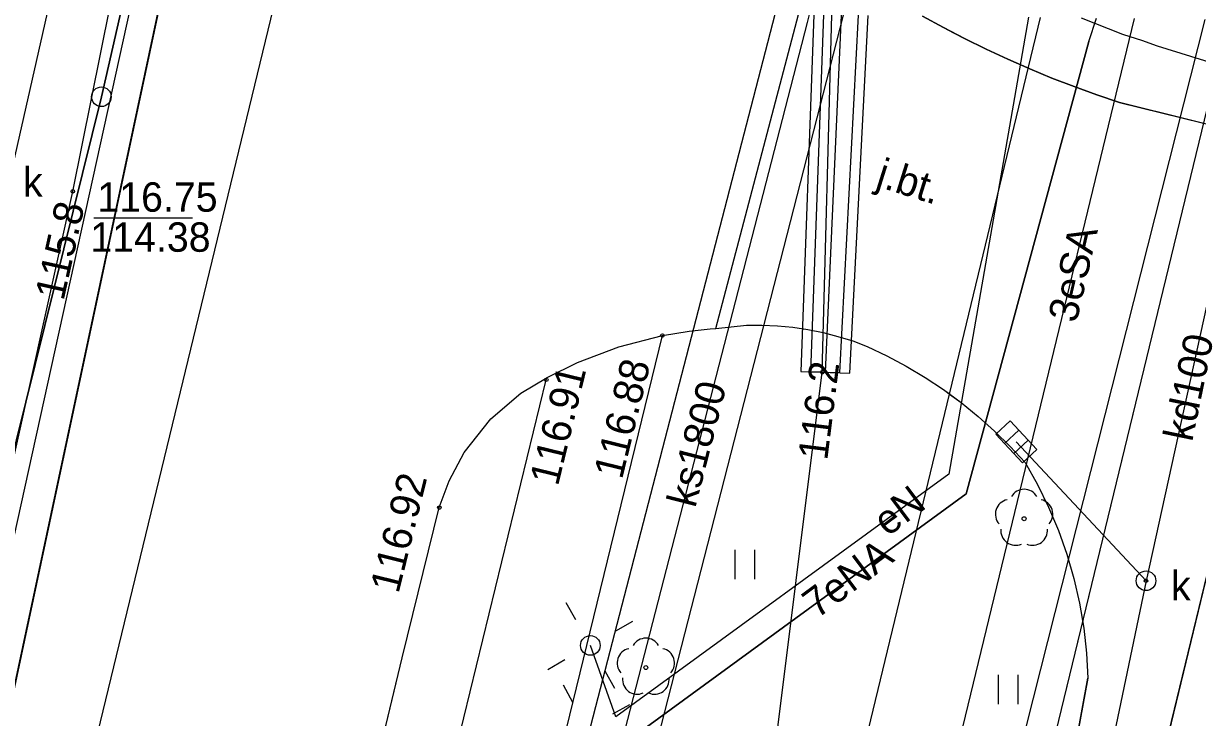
# Model space of a CAD drawing. Extents: x 6424617 to 6425697, y 5665845 to 5667190.
# Drawn here: x 6425398.86 to 6425428.81, y 5666545.42 to 5666563.12 of the extents above; entities that cross this region are included whole.
import ezdxf

# ---------------------------------------------------------------- set-up
doc = ezdxf.new("R2010")
doc.units = 0
for name, color, linetype in [('Warstwa 1', 7, 'Continuous'), ('Warstwa 10', 7, 'Continuous'), ('Warstwa 11', 7, 'Continuous'), ('Warstwa 12', 7, 'Continuous'), ('Warstwa 13', 7, 'Continuous'), ('Warstwa 14', 7, 'Continuous'), ('Warstwa 15', 7, 'Continuous'), ('Warstwa 2', 7, 'Continuous'), ('Warstwa 25', 7, 'Continuous'), ('Warstwa 4', 7, 'Continuous'), ('Warstwa 5', 7, 'Continuous'), ('Warstwa 6', 7, 'Continuous'), ('Warstwa 61', 7, 'Continuous'), ('Warstwa 8', 7, 'Continuous'), ('Warstwa 9', 7, 'Continuous')]:
    doc.layers.add(name, color=color, linetype=linetype)

msp = doc.modelspace()

# ---------------------------------------------------------------- linework, layer by layer
at = {"layer": 'Warstwa 1'}
for p, q in [((6425400.851, 5666561.248), (6425407.267, 5666589.052)), ((6425400.851, 5666561.248), (6425407.267, 5666589.052)), ((6425390.68, 5666508.89), (6425407.73, 5666588.9)), ((6425390.68, 5666508.89), (6425407.73, 5666588.9)), ((6425410.054, 5666482.642), (6425433.754, 5666580.312)), ((6425410.054, 5666482.642), (6425433.754, 5666580.312)), ((6425412.836, 5666481.999), (6425436.256, 5666578.862)), ((6425412.836, 5666481.999), (6425436.256, 5666578.862)), ((6425393.198, 5666530.378), (6425400.851, 5666561.248)), ((6425393.198, 5666530.378), (6425400.851, 5666561.248))]:
    msp.add_line(p, q, dxfattribs=at)
at = {"layer": 'Warstwa 10'}
msp.add_lwpolyline([(6425408.526, 5666486.136), (6425415.189, 5666513.682), (6425415.8, 5666514.595), (6425416.059, 5666515.322), (6425416.046, 5666515.972), (6425415.903, 5666516.524), (6425415.527, 5666516.858), (6425414.977, 5666516.815), (6425414.617, 5666516.009), (6425414.558, 5666515.29), (6425414.733, 5666514.858), (6425415.232, 5666514.782), (6425415.536, 5666515.098), (6425427.199, 5666563.24)], dxfattribs=at)
msp.add_circle((6425400.851, 5666561.248), 0.25, dxfattribs=at)
msp.add_circle((6425400.851, 5666561.248), 0.25, dxfattribs=at)
at = {"layer": 'Warstwa 11'}
for centre in [(6425424.386, 5666550.488), (6425414.738, 5666546.691)]:
    msp.add_circle(centre, 0.05, dxfattribs=at)
for centre, start, end in [((6425424.386, 5666550.863), 30.1471, 149.8529), ((6425424.029, 5666550.604), 102.1471, 221.8529), ((6425424.743, 5666550.604), 318.1471, 77.8529), ((6425424.166, 5666550.185), 174.1471, 293.8529), ((6425424.606, 5666550.185), 246.1471, 5.8529), ((6425414.738, 5666547.066), 30.1471, 149.8529), ((6425414.381, 5666546.807), 102.1471, 221.8529), ((6425415.095, 5666546.807), 318.1471, 77.8529), ((6425414.518, 5666546.388), 174.1471, 293.8529), ((6425414.958, 5666546.388), 246.1471, 5.8529)]:
    msp.add_arc(centre, 0.375, start, end, dxfattribs=at)
at = {"layer": 'Warstwa 12'}
for points in [[(6425398.31, 5666558.26), (6425398.45, 5666558.84), (6425399.522, 5666563.574)], [(6425356.9, 5666527.18), (6425356.599, 5666523.164), (6425382.059, 5666516.809), (6425390.836, 5666515.826), (6425391.397, 5666519.246), (6425391.071, 5666519.861), (6425391.179, 5666521.093), (6425391.943, 5666521.974), (6425400.124, 5666558.836), (6425401.078, 5666563.555)], [(6425424.798, 5666563.269), (6425407.429, 5666491.384), (6425382.182, 5666389.031), (6425381.68, 5666386.39)], [(6425407.053, 5666520.958), (6425418.038, 5666563.351)], [(6425419.768, 5666563.33), (6425408.806, 5666520.576)], [(6425424.494, 5666563.273), (6425422.467, 5666551.627), (6425413.972, 5666545.439), (6425413.323, 5666547.257)], [(6425419.239, 5666554.223), (6425418.943, 5666554.234), (6425419.277, 5666563.335)], [(6425419.239, 5666554.223), (6425419.478, 5666563.333)], [(6425419.239, 5666554.223), (6425419.689, 5666554.213), (6425420.158, 5666563.325)], [(6425425.841, 5666563.257), (6425426.893, 5666562.844), (6425427.082, 5666562.782), (6425427.381, 5666562.688), (6425427.779, 5666562.543), (6425429.234, 5666562.096)], [(6425428.997, 5666563.219), (6425416.238, 5666512.78), (6425403.639, 5666459.878), (6425390.212, 5666406.396)], [(6425414.219, 5666544.781), (6425422.911, 5666551.121), (6425426.036, 5666562.658), (6425426.235, 5666563.252)], [(6425429.928, 5666559.967), (6425427.495, 5666548.906)], [(6425411.306, 5666515.732), (6425411.764, 5666516.356), (6425413.937, 5666524.503), (6425415.733, 5666532.279), (6425417.912, 5666543.598), (6425419.239, 5666554.223)], [(6425427.495, 5666548.906), (6425424.187, 5666552.446)], [(6425427.495, 5666548.906), (6425420.648, 5666516.087), (6425428.542, 5666514.711)]]:
    msp.add_lwpolyline(points, dxfattribs=at)
at = {"layer": 'Warstwa 14'}
msp.add_lwpolyline([(6425403.179, 5666558.151), (6425400.658, 5666558.151)], dxfattribs=at)
for centre in [(6425400.124, 5666558.836), (6425419.239, 5666554.223), (6425427.495, 5666548.906)]:
    msp.add_circle(centre, 0.045, dxfattribs=at)
at = {"layer": 'Warstwa 2'}
msp.add_lwpolyline([(6425342.431, 5666314.245), (6425342.9, 5666316.26), (6425351.432, 5666353.898), (6425342.677, 5666355.997), (6425354.705, 5666404.396), (6425364.488, 5666402.728), (6425382.828, 5666478.302), (6425401.605, 5666563.549)], dxfattribs=at)
msp.add_circle((6425413.323, 5666547.257), 0.25, dxfattribs=at)
at = {"layer": 'Warstwa 25'}
for centre in [(6425415.16, 5666555.16), (6425412.2, 5666554.03), (6425409.47, 5666550.77)]:
    msp.add_circle(centre, 0.045, dxfattribs=at)
at = {"layer": 'Warstwa 4'}
for p, q in [((6425423.885, 5666552.404), (6425424.251, 5666552.744)), ((6425424.123, 5666552.148), (6425424.489, 5666552.488))]:
    msp.add_line(p, q, dxfattribs=at)
msp.add_lwpolyline([(6425424.343, 5666551.909), (6425423.664, 5666552.643), (6425424.031, 5666552.983), (6425424.71, 5666552.249)], close=True, dxfattribs=at)
for points in [[(6425412.952, 5666547.909), (6425412.704, 5666548.343)], [(6425413.975, 5666547.628), (6425414.409, 5666547.876)], [(6425412.671, 5666546.886), (6425412.237, 5666546.638)], [(6425413.694, 5666546.605), (6425413.942, 5666546.171)], [(6425412.877, 5666545.805), (6425412.636, 5666546.243)], [(6425413.895, 5666545.509), (6425414.333, 5666545.75)]]:
    msp.add_lwpolyline(points, dxfattribs=at)
msp.add_circle((6425427.495, 5666548.906), 0.25, dxfattribs=at)
at = {"layer": 'Warstwa 5'}
for p, q in [((6425415.16, 5666555.16), (6425415.84, 5666555.273)), ((6425415.84, 5666555.273), (6425416.376, 5666555.329)), ((6425416.376, 5666555.329), (6425416.52, 5666555.34)), ((6425416.52, 5666555.34), (6425417.306, 5666555.423)), ((6425417.306, 5666555.423), (6425417.7, 5666555.426)), ((6425417.7, 5666555.426), (6425418.092, 5666555.409)), ((6425418.092, 5666555.409), (6425418.484, 5666555.372)), ((6425418.484, 5666555.372), (6425418.873, 5666555.314)), ((6425418.873, 5666555.314), (6425419.258, 5666555.236)), ((6425419.258, 5666555.236), (6425419.639, 5666555.138)), ((6425405.64, 5666516.17), (6425415.16, 5666555.16)), ((6425419.639, 5666555.138), (6425420.014, 5666555.02)), ((6425420.014, 5666555.02), (6425420.383, 5666554.883)), ((6425420.383, 5666554.883), (6425420.888, 5666554.642)), ((6425420.888, 5666554.642), (6425421.381, 5666554.378)), ((6425421.381, 5666554.378), (6425421.861, 5666554.09)), ((6425421.861, 5666554.09), (6425422.327, 5666553.78)), ((6425422.327, 5666553.78), (6425422.54, 5666553.623)), ((6425422.54, 5666553.623), (6425422.777, 5666553.449)), ((6425422.777, 5666553.449), (6425423.212, 5666553.096)), ((6425423.212, 5666553.096), (6425423.63, 5666552.724)), ((6425423.63, 5666552.724), (6425424.029, 5666552.332)), ((6425424.029, 5666552.332), (6425424.41, 5666551.922)), ((6425424.41, 5666551.922), (6425424.727, 5666551.361)), ((6425424.727, 5666551.361), (6425425.01, 5666550.783)), ((6425425.01, 5666550.783), (6425425.26, 5666550.189)), ((6425425.26, 5666550.189), (6425425.476, 5666549.582)), ((6425417.015, 5666548.946), (6425417.015, 5666549.696)), ((6425417.515, 5666548.946), (6425417.515, 5666549.696)), ((6425425.476, 5666549.582), (6425425.656, 5666548.964)), ((6425425.656, 5666548.964), (6425425.8, 5666548.336)), ((6425425.8, 5666548.336), (6425425.908, 5666547.701)), ((6425425.908, 5666547.701), (6425425.98, 5666547.061)), ((6425425.98, 5666547.061), (6425426.014, 5666546.418)), ((6425423.732, 5666545.756), (6425423.732, 5666546.506)), ((6425424.232, 5666545.756), (6425424.232, 5666546.506)), ((6425423.116, 5666530.674), (6425426.014, 5666546.418))]:
    msp.add_line(p, q, dxfattribs=at)
at = {"layer": 'Warstwa 6'}
for points in [[(6425352.06, 5666353.98), (6425364.93, 5666402.71), (6425390.68, 5666508.89), (6425407.73, 5666588.9), (6425429.67, 5666678.16), (6425441.06, 5666708.4), (6425451.88, 5666727.39), (6425465.93, 5666741.65), (6425473.47, 5666747.98), (6425474.6, 5666748.65), (6425522.252, 5666945.035)], [(6425471.236, 5666853.116), (6425454.155, 5666782.149), (6425453.13, 5666778.441), (6425450.35, 5666766.844), (6425449.817, 5666764.101), (6425447.915, 5666756.464), (6425424.332, 5666659.157), (6425420.309, 5666643.115), (6425407.267, 5666589.052), (6425400.851, 5666561.248), (6425393.198, 5666530.378), (6425392.009, 5666527.133), (6425381.456, 5666483.847), (6425377.52, 5666465.123), (6425363.818, 5666408.694), (6425353.441, 5666367.596)], [(6425353.441, 5666367.596), (6425363.818, 5666408.694), (6425377.52, 5666465.123), (6425381.456, 5666483.847), (6425392.009, 5666527.133), (6425393.198, 5666530.378), (6425400.851, 5666561.248), (6425407.267, 5666589.052), (6425348.172, 5666604.865), (6425360.791, 5666657.874), (6425420.309, 5666643.115), (6425424.332, 5666659.157), (6425447.915, 5666756.464), (6425449.817, 5666764.101), (6425450.35, 5666766.844), (6425453.13, 5666778.441), (6425454.155, 5666782.149), (6425437.407, 5666792.342), (6425392.62, 5666819.33)], [(6425386.659, 5666386.227), (6425410.054, 5666482.642), (6425433.754, 5666580.312), (6425463.303, 5666702.097), (6425474.6, 5666748.65), (6425473.47, 5666747.98), (6425465.93, 5666741.65), (6425451.88, 5666727.39), (6425441.06, 5666708.4), (6425429.67, 5666678.16), (6425407.73, 5666588.9), (6425390.68, 5666508.89), (6425364.93, 5666402.71), (6425352.06, 5666353.98)], [(6425456.703, 5666531.501), (6425459.304, 5666543.782), (6425462.987, 5666543.257), (6425466.579, 5666542.746), (6425468.099, 5666550.832), (6425426.818, 5666561.105), (6425426.239, 5666561.299), (6425425.664, 5666561.506), (6425425.094, 5666561.725), (6425424.53, 5666561.957), (6425423.97, 5666562.202), (6425423.417, 5666562.46), (6425422.869, 5666562.73), (6425422.328, 5666563.012), (6425421.793, 5666563.306)], [(6425399.23, 5666508.36), (6425401.42, 5666517.38), (6425403.96, 5666527.93), (6425408.52, 5666546.94), (6425409.47, 5666550.77), (6425409.719, 5666551.454), (6425410.105, 5666552.174), (6425410.782, 5666553.031), (6425411.549, 5666553.686), (6425412.22, 5666554.09), (6425412.998, 5666554.474), (6425414.046, 5666554.872), (6425415.16, 5666555.16), (6425415.84, 5666555.273), (6425416.376, 5666555.329)], [(6425416.376, 5666555.329), (6425416.52, 5666555.34), (6425417.306, 5666555.423), (6425417.7, 5666555.426), (6425418.092, 5666555.409), (6425418.484, 5666555.372), (6425418.873, 5666555.314), (6425419.258, 5666555.236), (6425419.639, 5666555.138), (6425420.014, 5666555.02), (6425420.383, 5666554.883), (6425420.888, 5666554.642), (6425421.381, 5666554.378), (6425421.861, 5666554.09), (6425422.327, 5666553.78), (6425422.777, 5666553.449), (6425423.212, 5666553.096), (6425423.63, 5666552.724), (6425424.029, 5666552.332), (6425424.41, 5666551.922), (6425424.727, 5666551.361), (6425425.01, 5666550.783), (6425425.26, 5666550.189), (6425425.476, 5666549.582), (6425425.656, 5666548.964), (6425425.8, 5666548.336), (6425425.908, 5666547.701), (6425425.98, 5666547.061), (6425426.014, 5666546.418), (6425423.116, 5666530.674)]]:
    msp.add_lwpolyline(points, dxfattribs=at)
for points in [[(6425433.754, 5666580.312), (6425436.256, 5666578.862), (6425412.836, 5666481.999), (6425410.054, 5666482.642)], [(6425412.836, 5666481.999), (6425414.841, 5666481.544), (6425426.498, 5666478.714), (6425446.546, 5666561.317), (6425434.889, 5666564.147), (6425438.183, 5666577.748), (6425436.256, 5666578.862)]]:
    msp.add_lwpolyline(points, close=True, dxfattribs=at)
at = {"layer": 'Warstwa 61'}
for points in [[(6425418.903, 5666563.341), (6425418.852, 5666563.142), (6425407.93, 5666520.767), (6425407.753, 5666519.862), (6425407.572, 5666518.978), (6425396.839, 5666471.928), (6425396.703, 5666471.243), (6425396.496, 5666470.567), (6425385.286, 5666423.635), (6425385.173, 5666423.021)], [(6425419.717, 5666563.33), (6425419.316, 5666554.222)]]:
    msp.add_lwpolyline(points, dxfattribs=at)
at = {"layer": 'Warstwa 8'}
for p, q in [((6425380.18, 5666460.18), (6425405.241, 5666563.505)), ((6425416.52, 5666555.34), (6425418.634, 5666563.343)), ((6425416.52, 5666555.34), (6425418.634, 5666563.343)), ((6425421.793, 5666563.306), (6425422.328, 5666563.012)), ((6425422.328, 5666563.012), (6425422.598, 5666562.871)), ((6425422.598, 5666562.871), (6425422.869, 5666562.73)), ((6425422.869, 5666562.73), (6425423.417, 5666562.46)), ((6425423.417, 5666562.46), (6425423.97, 5666562.202)), ((6425423.97, 5666562.202), (6425424.53, 5666561.957)), ((6425424.53, 5666561.957), (6425425.094, 5666561.725)), ((6425425.094, 5666561.725), (6425425.664, 5666561.506)), ((6425425.664, 5666561.506), (6425426.239, 5666561.299)), ((6425426.239, 5666561.299), (6425426.818, 5666561.105)), ((6425426.818, 5666561.105), (6425468.099, 5666550.832)), ((6425415.16, 5666555.16), (6425415.84, 5666555.273)), ((6425415.84, 5666555.273), (6425416.376, 5666555.329)), ((6425416.376, 5666555.329), (6425416.52, 5666555.34)), ((6425416.52, 5666555.34), (6425417.306, 5666555.423)), ((6425417.306, 5666555.423), (6425417.7, 5666555.426)), ((6425417.7, 5666555.426), (6425418.092, 5666555.409)), ((6425418.092, 5666555.409), (6425418.484, 5666555.372)), ((6425418.484, 5666555.372), (6425418.873, 5666555.314)), ((6425418.873, 5666555.314), (6425419.258, 5666555.236)), ((6425419.258, 5666555.236), (6425419.639, 5666555.138)), ((6425412.998, 5666554.474), (6425414.046, 5666554.872)), ((6425414.046, 5666554.872), (6425415.16, 5666555.16)), ((6425419.639, 5666555.138), (6425420.014, 5666555.02)), ((6425420.014, 5666555.02), (6425420.383, 5666554.883)), ((6425420.383, 5666554.883), (6425420.888, 5666554.642)), ((6425420.888, 5666554.642), (6425421.381, 5666554.378)), ((6425412.22, 5666554.09), (6425412.998, 5666554.474)), ((6425421.381, 5666554.378), (6425421.861, 5666554.09)), ((6425411.549, 5666553.686), (6425412.22, 5666554.09)), ((6425421.861, 5666554.09), (6425422.327, 5666553.78)), ((6425410.782, 5666553.031), (6425411.549, 5666553.686)), ((6425422.327, 5666553.78), (6425422.54, 5666553.623)), ((6425422.54, 5666553.623), (6425422.777, 5666553.449)), ((6425422.777, 5666553.449), (6425423.212, 5666553.096)), ((6425423.212, 5666553.096), (6425423.63, 5666552.724)), ((6425410.105, 5666552.174), (6425410.782, 5666553.031)), ((6425423.63, 5666552.724), (6425424.029, 5666552.332)), ((6425424.029, 5666552.332), (6425424.41, 5666551.922)), ((6425409.719, 5666551.454), (6425410.105, 5666552.174)), ((6425424.41, 5666551.922), (6425424.727, 5666551.361)), ((6425409.47, 5666550.77), (6425409.719, 5666551.454)), ((6425424.727, 5666551.361), (6425425.01, 5666550.783)), ((6425408.52, 5666546.94), (6425409.47, 5666550.77)), ((6425425.01, 5666550.783), (6425425.26, 5666550.189)), ((6425425.26, 5666550.189), (6425425.476, 5666549.582)), ((6425425.476, 5666549.582), (6425425.656, 5666548.964)), ((6425425.656, 5666548.964), (6425425.8, 5666548.336)), ((6425425.8, 5666548.336), (6425425.908, 5666547.701)), ((6425425.908, 5666547.701), (6425425.98, 5666547.061)), ((6425403.96, 5666527.93), (6425408.52, 5666546.94)), ((6425425.98, 5666547.061), (6425426.014, 5666546.418)), ((6425423.116, 5666530.674), (6425426.014, 5666546.418))]:
    msp.add_line(p, q, dxfattribs=at)
for points in [[(6425419.026, 5666563.338), (6425418.693, 5666554.243), (6425419.939, 5666554.2), (6425420.408, 5666563.322)], [(6425426.036, 5666562.658), (6425422.911, 5666551.121), (6425414.219, 5666544.781), (6425413.902, 5666542.95), (6425412.675, 5666533.274), (6425412.329, 5666530.338), (6425411.325, 5666522.519), (6425411.212, 5666521.461), (6425411.313, 5666520.709), (6425411.416, 5666520.148), (6425411.4, 5666519.618), (6425411.292, 5666518.95), (6425411.046, 5666518.433), (6425410.711, 5666518.057), (6425410.276, 5666517.642), (6425409.932, 5666517.316), (6425409.748, 5666516.998), (6425409.593, 5666516.56), (6425408.813, 5666514.069), (6425407.679, 5666510.413)]]:
    msp.add_lwpolyline(points, dxfattribs=at)
at = {"layer": 'Warstwa 9'}
for p, q in [((6425405.64, 5666516.17), (6425415.16, 5666555.16)), ((6425412.998, 5666554.474), (6425414.046, 5666554.872)), ((6425414.046, 5666554.872), (6425415.16, 5666555.16)), ((6425412.22, 5666554.09), (6425412.998, 5666554.474)), ((6425403.12, 5666516.8), (6425412.2, 5666554.03)), ((6425412.2, 5666554.03), (6425412.22, 5666554.09))]:
    msp.add_line(p, q, dxfattribs=at)

# ---------------------------------------------------------------- texts
at = {"layer": 'Warstwa 11'}
msp.add_text('3eSA', height=0.75, rotation=77.0628, dxfattribs=at).set_placement((6425425.721, 5666555.46))
at = {"layer": 'Warstwa 13'}
for s, rotation, p in [('kd100', 78.2832, (6425428.67, 5666552.43)), ('ks1800', 75.619, (6425415.998, 5666550.742)), ('eN', 36.761, (6425420.903, 5666550.016)), ('7eNA', 36.8011, (6425419.102, 5666547.922))]:
    msp.add_text(s, height=0.75, rotation=rotation, dxfattribs=at).set_placement(p)
at = {"layer": 'Warstwa 14'}
for s, rotation, p in [('115.8', 77.4868, (6425399.885, 5666556.025)), ('116.2', 82.8783, (6425419.364, 5666551.959))]:
    msp.add_text(s, height=0.75, rotation=rotation, dxfattribs=at).set_placement(p)
msp.add_text('114.38', height=0.75, dxfattribs=at).set_placement((6425400.569, 5666557.295))
at = {"layer": 'Warstwa 15'}
msp.add_text('116.75', height=0.75, dxfattribs=at).set_placement((6425400.748, 5666558.316))
at = {"layer": 'Warstwa 25'}
for s, rotation, p in [('116.88', 76.2263, (6425414.129, 5666551.469)), ('116.91', 76.2951, (6425412.495, 5666551.298)), ('116.92', 76.0716, (6425408.427, 5666548.556))]:
    msp.add_text(s, height=0.75, rotation=rotation, dxfattribs=at).set_placement(p)
at = {"layer": 'Warstwa 5'}
for p in [(6425398.851, 5666558.7), (6425428.132, 5666548.408)]:
    msp.add_text('k', height=0.75, dxfattribs=at).set_placement(p)
at = {"layer": 'Warstwa 8'}
msp.add_text('j.bt.', height=0.75, rotation=342.6001, dxfattribs=at).set_placement((6425420.576, 5666558.976))

doc.saveas('drawing.dxf')
